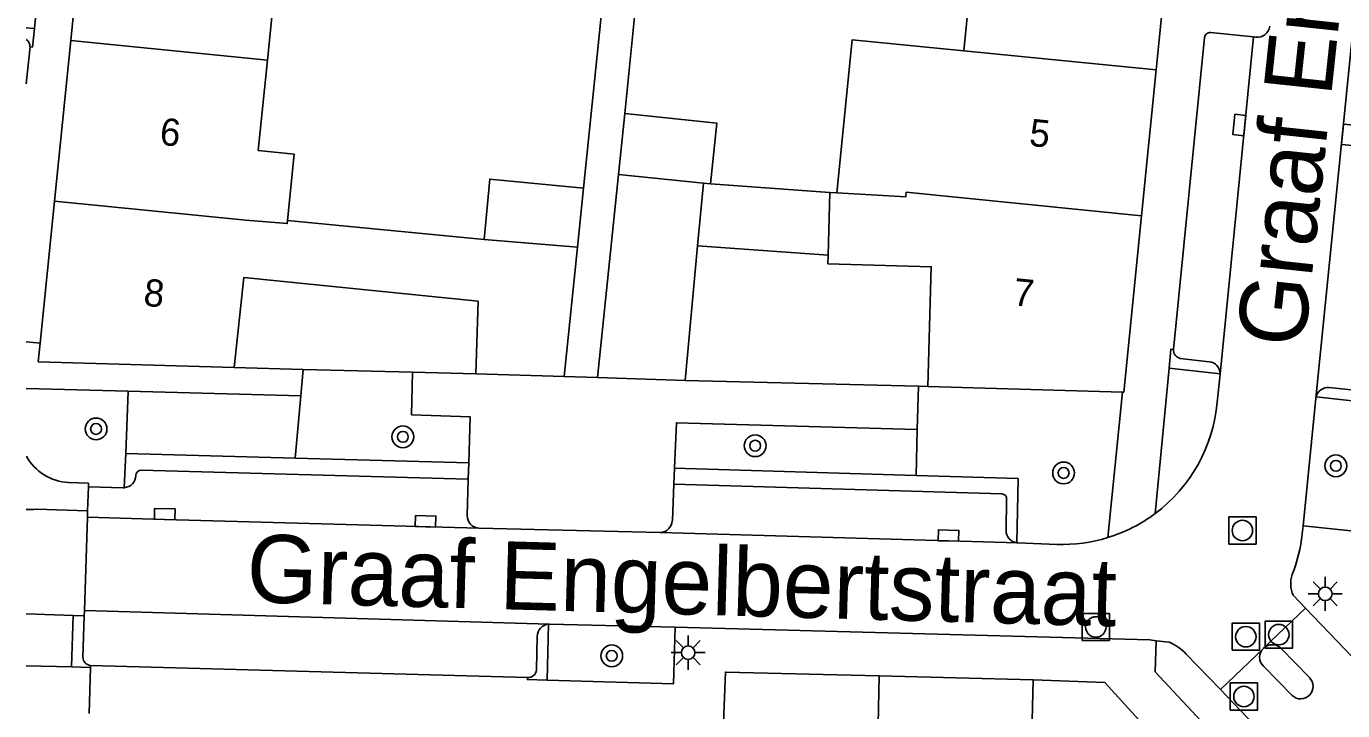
# Model space of a CAD drawing. Extents: x 132998 to 136004, y 396998 to 398512.
# Drawn here: x 133000 to 133048.35, y 398166.42 to 398191.56 of the extents above; entities that cross this region are included whole.
import ezdxf

# ---------------------------------------------------------------- set-up
doc = ezdxf.new("R2010")
doc.units = 0
for name, color, linetype in [('gg-afsc-erfafscheiding', 7, 'Continuous'), ('gg-afsc-muur', 7, 'Continuous'), ('gg-anno-huisnummerreeks BGT', 7, 'Continuous'), ('gg-anno-openbare ruimte label', 7, 'Continuous'), ('gg-bbg-bijgebouw', 7, 'Continuous'), ('gg-bbg-gedigitaliseerde bebouwing', 7, 'Continuous'), ('gg-bbg-gedigitaliseerde bijgebouw', 7, 'Continuous'), ('gg-bbg-hoofdgebouw', 7, 'Continuous'), ('gg-bbg-luifel en loopbrug', 7, 'Continuous'), ('gg-bbg-tussenscheiding', 7, 'Continuous'), ('gg-knt-verharding', 7, 'Continuous'), ('gg-knt-verharding nz', 7, 'Continuous'), ('gt-grn-groengrens', 7, 'Continuous'), ('gt-grn-weggrens', 7, 'Continuous'), ('gt-symb-boom', 7, 'Continuous'), ('gt-symb-kolk', 7, 'Continuous'), ('gt-symb-lichtmast', 7, 'Continuous'), ('gt-symb-rioolschacht', 7, 'Continuous')]:
    doc.layers.add(name, color=color, linetype=linetype)

# ---------------------------------------------------------------- blocks, each defined once
blk = doc.blocks.new('gt0-KOLK')
at = {"layer": 'gt-symb-kolk'}
blk.add_lwpolyline([(0, 0), (0.375, 0), (0.375, 0.4), (-0.375, 0.4), (-0.375, 0), (0, 0)], dxfattribs=at)
blk = doc.blocks.new('gt0-LMAST')
at = {"layer": 'gt-symb-lichtmast'}
for p, q in [((-0.005, 0.246), (-0.005, 0.621)), ((-0.182, 0.173), (-0.447, 0.438)), ((0.172, 0.173), (0.437, 0.438)), ((-0.255, -0.004), (-0.63, -0.004)), ((-0.182, -0.181), (-0.447, -0.446)), ((-0.005, -0.254), (-0.005, -0.629)), ((0.437, -0.446), (0.172, -0.181)), ((0.245, -0.004), (0.62, -0.004))]:
    blk.add_line(p, q, dxfattribs=at)
blk.add_circle((-0.005, -0.004), 0.25, dxfattribs=at)
blk = doc.blocks.new('gt0-BOOM')
at = {"layer": 'gt-symb-boom'}
for radius in [0.4, 0.2]:
    blk.add_circle((0, 0), radius, dxfattribs=at)
blk = doc.blocks.new('gt0-RS')
at = {"layer": 'gt-symb-rioolschacht'}
blk.add_lwpolyline([(-0.5, -0.5), (0.5, -0.5), (0.5, 0.5), (-0.5, 0.5)], close=True, dxfattribs=at)
blk.add_circle((0, 0), 0.375, dxfattribs=at)

msp = doc.modelspace()

# ---------------------------------------------------------------- linework, layer by layer
at = {"layer": 'gg-afsc-erfafscheiding'}
for p, q in [((133022.687, 398195.393), (133021.985, 398188.358)), ((133021.188, 398192.664), (133020.462, 398185.62))]:
    msp.add_line(p, q, dxfattribs=at)
at = {"layer": 'gg-afsc-muur'}
for p, q in [((133007.64, 398179.026), (133010.166, 398178.959)), ((133010.166, 398178.959), (133014.19, 398178.853)), ((133014.19, 398178.853), (133016.516, 398178.792)), ((133024.198, 398178.556), (133032.769, 398178.339)), ((133032.769, 398178.339), (133033.11, 398178.33))]:
    msp.add_line(p, q, dxfattribs=at)
at = {"layer": 'gg-bbg-bijgebouw'}
for p, q in [((133021.752, 398186.122), (133021.985, 398188.358)), ((133020.975, 398178.657), (133021.752, 398186.122)), ((133020.462, 398185.62), (133020.242, 398183.452)), ((133024.198, 398178.556), (133020.975, 398178.657))]:
    msp.add_line(p, q, dxfattribs=at)
at = {"layer": 'gg-bbg-gedigitaliseerde bebouwing'}
for p, q in [((133008.857, 398190.321), (133008.522, 398186.996)), ((133029.449, 398183.15), (133029.518, 398185.455)), ((133029.518, 398185.455), (133029.768, 398185.441)), ((133009.592, 398184.428), (133016.812, 398183.732)), ((133029.44, 398182.84), (133029.449, 398183.15))]:
    msp.add_line(p, q, dxfattribs=at)
for points in [[(133033.576, 398196.613), (133033.376, 398194.625), (133034.819, 398194.48), (133034.434, 398190.659)], [(133010.65, 398193.599), (133009.202, 398193.745), (133008.857, 398190.321)], [(133029.768, 398185.441), (133030.335, 398191.064), (133034.434, 398190.659)], [(133008.522, 398186.996), (133009.839, 398186.862), (133009.592, 398184.428)]]:
    msp.add_lwpolyline(points, dxfattribs=at)
at = {"layer": 'gg-bbg-gedigitaliseerde bijgebouw'}
for p, q in [((133024.875, 398185.797), (133024.66, 398183.493)), ((133025.131, 398185.77), (133024.875, 398185.797)), ((133024.66, 398183.493), (133024.198, 398178.556))]:
    msp.add_line(p, q, dxfattribs=at)
for points in [[(133021.985, 398188.358), (133025.364, 398188.006), (133025.131, 398185.77)], [(133016.812, 398183.732), (133017.026, 398185.951), (133020.462, 398185.62)]]:
    msp.add_lwpolyline(points, dxfattribs=at)
at = {"layer": 'gg-bbg-hoofdgebouw'}
for p, q in [((133002.225, 398196.953), (133001.63, 398191.046)), ((133001.63, 398191.046), (133001.035, 398185.139)), ((133040.963, 398184.594), (133041.504, 398189.96)), ((133001.035, 398185.139), (133000.509, 398179.919)), ((133040.31, 398178.12), (133040.963, 398184.594)), ((133019.759, 398178.696), (133020.242, 398183.452)), ((133000.509, 398179.919), (133000.44, 398179.23)), ((133000.44, 398179.23), (133007.64, 398179.026)), ((133019.759, 398178.696), (133016.516, 398178.792)), ((133033.11, 398178.33), (133040.26, 398178.121)), ((133040.26, 398178.121), (133040.31, 398178.12)), ((133036.99, 398167.55), (133031.325, 398167.695))]:
    msp.add_line(p, q, dxfattribs=at)
for points in [[(133042.091, 398195.78), (133041.615, 398191.066), (133041.504, 398189.96)], [(133029.44, 398182.84), (133033.24, 398182.73), (133033.11, 398178.33)], [(133007.64, 398179.026), (133007.986, 398182.333), (133016.595, 398181.46), (133016.516, 398178.792)], [(133031.325, 398167.695), (133025.68, 398167.84), (133025.6, 398165.67)], [(133039.453, 398163.121), (133038.63, 398164), (133036.9, 398164.06), (133036.99, 398167.55)]]:
    msp.add_lwpolyline(points, dxfattribs=at)
at = {"layer": 'gg-bbg-luifel en loopbrug'}
for p, q in [((133025.131, 398185.77), (133029.518, 398185.455)), ((133029.449, 398183.15), (133024.66, 398183.493))]:
    msp.add_line(p, q, dxfattribs=at)
at = {"layer": 'gg-bbg-tussenscheiding'}
for p, q in [((133001.63, 398191.046), (133008.857, 398190.321)), ((133041.504, 398189.96), (133034.434, 398190.659)), ((133024.875, 398185.797), (133021.752, 398186.122)), ((133001.035, 398185.139), (133008.068, 398184.434)), ((133016.812, 398183.732), (133020.242, 398183.452)), ((133031.325, 398167.695), (133031.14, 398158.77))]:
    msp.add_line(p, q, dxfattribs=at)
for points in [[(133040.963, 398184.594), (133032.324, 398185.465), (133032.31, 398185.301), (133029.768, 398185.441)], [(133008.068, 398184.434), (133009.583, 398184.312), (133009.592, 398184.428)]]:
    msp.add_lwpolyline(points, dxfattribs=at)
at = {"layer": 'gg-knt-verharding'}
for p, q in [((133000.295, 398191.477), (133000.879, 398197.268)), ((133000, 398191.51), (133000.295, 398191.477)), ((133042.134, 398179.694), (133043.283, 398191.149)), ((133043.497, 398191.331), (133045.078, 398191.171)), ((133045.078, 398191.171), (133045.168, 398191.162)), ((133000, 398189.451), (133000.135, 398190.805)), ((133000, 398179.97), (133000.509, 398179.919)), ((133041.465, 398173.664), (133041.976, 398179.007)), ((133041.976, 398179.007), (133043.85, 398178.797)), ((133043.446, 398179.238), (133042.389, 398179.36)), ((133043.743, 398177.753), (133043.849, 398178.777)), ((133043.85, 398178.797), (133043.849, 398178.777)), ((133032.728, 398176.747), (133032.769, 398178.339)), ((133040.26, 398178.121), (133039.724, 398172.78)), ((133049.011, 398178.166), (133047.857, 398178.292)), ((133047.373, 398177.904), (133046.899, 398173.209)), ((133047.381, 398177.949), (133047.373, 398177.904)), ((133049.253, 398177.744), (133047.381, 398177.949)), ((133003.65, 398175.864), (133003.6, 398174.612)), ((133009.878, 398175.694), (133003.65, 398175.864)), ((133016.252, 398175.52), (133009.878, 398175.694)), ((133004.218, 398175.255), (133016.235, 398174.923)), ((133016.235, 398174.923), (133016.252, 398175.52)), ((133023.784, 398174.738), (133023.809, 398175.333)), ((133023.809, 398175.333), (133032.685, 398175.062)), ((133002.279, 398174.644), (133002.25, 398173.761)), ((133016.235, 398174.923), (133016.193, 398173.587)), ((133023.73, 398173.401), (133023.784, 398174.738)), ((133023.784, 398174.738), (133035.833, 398174.382)), ((133036.009, 398174.183), (133035.987, 398173.036)), ((133000.375, 398173.821), (133002.25, 398173.761)), ((133002.25, 398173.761), (133002.243, 398173.532)), ((133002.243, 398173.532), (133002.132, 398170.099)), ((133046.899, 398173.209), (133046.869, 398172.916)), ((133016.621, 398173.123), (133023.281, 398172.961)), ((133036.387, 398172.585), (133036.425, 398172.581)), ((133036.425, 398172.581), (133037.864, 398172.53)), ((133046.532, 398170.659), (133046.986, 398170.186)), ((133000, 398169.973), (133001.726, 398169.917)), ((133001.665, 398168.029), (133001.726, 398169.917)), ((133001.726, 398169.917), (133002.126, 398169.904)), ((133002.126, 398169.904), (133002.077, 398168.391)), ((133002.132, 398170.099), (133002.126, 398169.904)), ((133046.986, 398170.186), (133048.712, 398168.387)), ((133019.176, 398169.601), (133019.135, 398167.543)), ((133019.176, 398169.601), (133019.221, 398169.604)), ((133019.221, 398169.604), (133023.833, 398169.494)), ((133018.742, 398167.916), (133018.767, 398169.152)), ((133041.974, 398168.932), (133041.505, 398168.991)), ((133043.86, 398167.197), (133042.609, 398168.502)), ((133045.459, 398168.728), (133045.441, 398168.711)), ((133047.13, 398167.642), (133046.079, 398168.719)), ((133000, 398168.072), (133001.665, 398168.029)), ((133001.665, 398168.029), (133002.361, 398168.011)), ((133002.361, 398168.011), (133002.363, 398168.085)), ((133002.363, 398168.085), (133018.412, 398167.639)), ((133045.442, 398168.059), (133046.495, 398166.981))]:
    msp.add_line(p, q, dxfattribs=at)
for points in [[(133000.135, 398190.805), (133000.226, 398190.796), (133000.295, 398191.477)], [(133041.976, 398179.007), (133042.042, 398179.703), (133042.134, 398179.694)], [(133016.252, 398175.52), (133016.302, 398177.217), (133014.149, 398177.29), (133014.19, 398178.853)], [(133049.253, 398177.744), (133048.774, 398173.019), (133046.899, 398173.209)], [(133023.809, 398175.333), (133023.88, 398176.996), (133032.728, 398176.747)], [(133001.548, 398174.799), (133002.283, 398174.775), (133002.279, 398174.644)], [(133002.279, 398174.644), (133003.561, 398174.611), (133003.6, 398174.612)], [(133032.685, 398175.062), (133036.428, 398174.948), (133036.387, 398172.585)], [(133023.833, 398169.494), (133023.772, 398167.402), (133019.135, 398167.543)], [(133023.833, 398169.494), (133041.264, 398169.022), (133041.505, 398168.991)], [(133044.856, 398164.216), (133041.466, 398167.853), (133041.505, 398168.991)], [(133019.135, 398167.543), (133018.409, 398167.565), (133018.412, 398167.639)], [(133036.99, 398167.55), (133039.62, 398167.45), (133043.72, 398162.95)], [(133043.86, 398167.197), (133045.842, 398165.129), (133046.08, 398164.827), (133046.255, 398164.485)]]:
    msp.add_lwpolyline(points, dxfattribs=at)
for centre, radius, start, end in [((133045.216, 398191.621), 0.462, 264.0108, 352.5035), ((132999.816, 398190.816), 0.319, 357.9665, 54.8261), ((133043.48, 398191.135), 0.197, 84.9589, 175.8012), ((133042.457, 398179.677), 0.324, 176.9134, 257.8081), ((133043.417, 398178.806), 0.433, 358.8013, 86.1843), ((133047.817, 398177.845), 0.449, 84.9352, 166.617), ((133038.04, 398178.251), 5.725, 306.7464, 355.0088), ((133001.658, 398176.696), 1.9, 209.271, 266.6916), ((133004.219, 398175.055), 0.2, 90.1955, 178.9342), ((133003.572, 398175.058), 0.447, 273.553, 0.1507), ((133035.83, 398174.202), 0.18, 353.909, 89.0715), ((133000.094, 398177.003), 3.194, 268.3137, 275.0467), ((133016.661, 398173.589), 0.468, 180.2682, 265.1095), ((133023.257, 398173.434), 0.474, 272.8877, 355.9522), ((133038.04, 398178.252), 5.725, 287.1015, 306.7373), ((133036.459, 398173.052), 0.472, 181.9062, 261.2346), ((133038.044, 398178.236), 5.709, 268.1947, 287.1156), ((133040.962, 398173.585), 5.944, 338.656, 353.5422), ((133047.508, 398171.083), 1.065, 161.488, 203.4716), ((133019.23, 398169.141), 0.463, 96.6962, 178.6421), ((133041.345, 398167.319), 1.732, 43.1029, 68.6881), ((133045.764, 398168.385), 0.459, 46.684, 131.6527), ((133002.38, 398168.387), 0.303, 179.2926, 266.8376), ((133045.759, 398168.385), 0.455, 134.3493, 225.8264), ((133018.435, 398167.947), 0.309, 265.8134, 354.2064), ((133046.81, 398167.313), 0.458, 226.5001, 45.7985)]:
    msp.add_arc(centre, radius, start, end, dxfattribs=at)
at = {"layer": 'gg-knt-verharding nz'}
for p, q in [((133043.849, 398178.777), (133045.078, 398191.171)), ((133048.713, 398191.27), (133047.373, 398177.904)), ((133023.281, 398172.961), (133036.425, 398172.581)), ((133019.221, 398169.604), (133002.132, 398170.099)), ((133045.459, 398168.728), (133046.986, 398170.186)), ((133045.441, 398168.711), (133043.86, 398167.197))]:
    msp.add_line(p, q, dxfattribs=at)
msp.add_lwpolyline([(133002.243, 398173.532), (133005.077, 398173.441), (133016.621, 398173.123)], dxfattribs=at)
at = {"layer": 'gt-grn-groengrens'}
for p, q in [((133010.086, 398177.985), (133010.166, 398178.959)), ((133000, 398178.255), (133003.741, 398178.155)), ((133003.65, 398175.864), (133003.741, 398178.155)), ((133003.741, 398178.155), (133010.086, 398177.985)), ((133010.086, 398177.985), (133009.878, 398175.694)), ((133032.728, 398176.747), (133032.685, 398175.062))]:
    msp.add_line(p, q, dxfattribs=at)
at = {"layer": 'gt-grn-weggrens'}
for p, q in [((133019.759, 398178.696), (133020.975, 398178.657)), ((133002.361, 398168.011), (133002.314, 398166.318))]:
    msp.add_line(p, q, dxfattribs=at)

# ---------------------------------------------------------------- block references
at = {"layer": 'gt-symb-boom'}
for p in [(133002.561, 398176.77), (133013.832, 398176.481), (133026.772, 398176.154), (133048.103, 398175.415), (133038.102, 398175.153), (133021.505, 398168.434)]:
    msp.add_blockref('gt0-BOOM', p, dxfattribs=at)
at = {"layer": 'gt-symb-kolk'}
for p, rotation in [((133044.755, 398187.916), 84.33357256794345), ((133048.346, 398187.591), -95.7306662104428), ((133005.077, 398173.441), -1.5738856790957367), ((133014.66, 398173.177), -1.5738856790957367), ((133033.868, 398172.655), -1.6545539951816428)]:
    msp.add_blockref('gt0-KOLK', p, dxfattribs=dict(at, rotation=rotation))
at = {"layer": 'gt-symb-lichtmast'}
for p in [(133047.719, 398170.717), (133024.317, 398168.556)]:
    msp.add_blockref('gt0-LMAST', p, dxfattribs=at)
at = {"layer": 'gt-symb-rioolschacht'}
for p in [(133044.67, 398173.039), (133039.287, 398169.496), (133044.795, 398169.138), (133046.008, 398169.214), (133044.726, 398166.941)]:
    msp.add_blockref('gt0-RS', p, dxfattribs=at)

# ---------------------------------------------------------------- texts
at = {"layer": 'gg-anno-huisnummerreeks BGT'}
for s, p in [('6', (133004.873, 398187.212)), ('5', (133036.812, 398187.175)), ('8', (133004.278, 398181.304)), ('7', (133036.222, 398181.319))]:
    msp.add_text(s, height=1, rotation=354.3, dxfattribs=at).set_placement(p)
at = {"layer": 'gg-anno-openbare ruimte label'}
for rotation, p in [(83.9, (133046.938, 398179.71)), (358.4, (133008.071, 398170.41))]:
    msp.add_text('Graaf Engelbertstraat', height=2.5, rotation=rotation, dxfattribs=at).set_placement(p)

doc.saveas('drawing.dxf')
